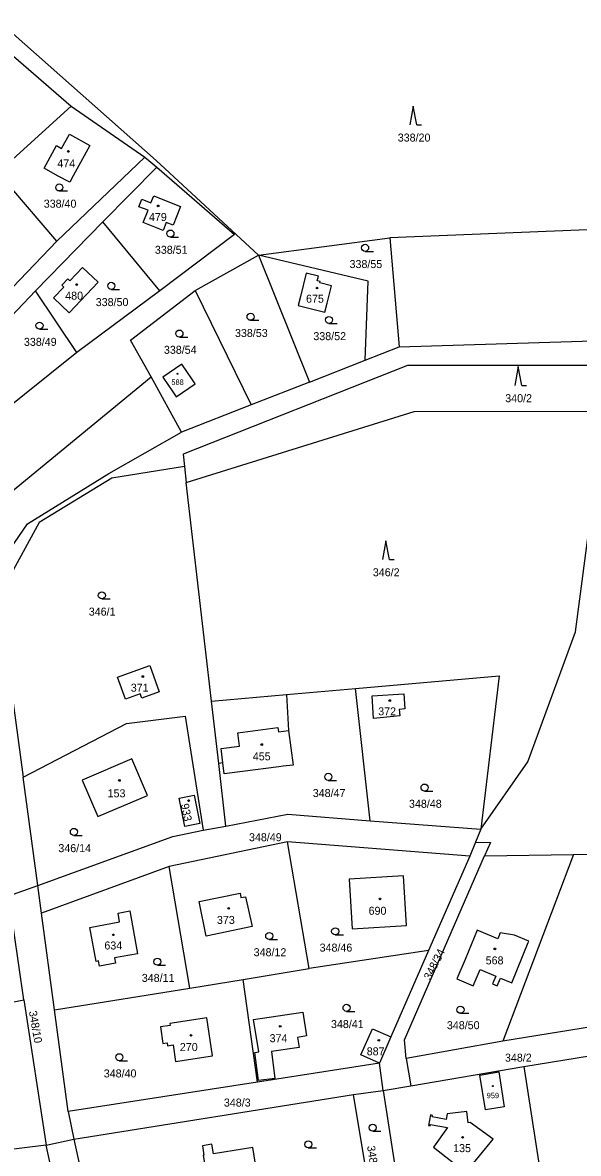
# Model space of a CAD drawing. Extents: x -725728 to -720881, y -1068679 to -1063504.
# Drawn here: x -724178.2 to -724060, y -1066802.4 to -1066562.2 of the extents above; entities that cross this region are included whole.
import ezdxf

# ---------------------------------------------------------------- set-up
doc = ezdxf.new("R2010")
doc.units = 0
for name, color, linetype in [('Hranice parcel', 7, 'Continuous'), ('Parcelní čísla', 7, 'Continuous'), ('Vnitřní kresba', 7, 'Continuous'), ('Značky budov', 7, 'Continuous'), ('Značky kultur', 7, 'Continuous')]:
    doc.layers.add(name, color=color, linetype=linetype)

# ---------------------------------------------------------------- blocks, each defined once
blk = doc.blocks.new('4.02_3')
at = {"layer": 'Značky budov'}
blk.add_circle((-0.001, 0), 0.0175, dxfattribs=at)
blk = doc.blocks.new('4.02_4')
at = {"layer": 'Značky budov'}
blk.add_circle((-0.001, 0), 0.0175, dxfattribs=at)
blk = doc.blocks.new('4.02_2')
at = {"layer": 'Značky budov'}
blk.add_circle((0, 0), 0.0117, dxfattribs=at)
blk = doc.blocks.new('4.02_5')
at = {"layer": 'Značky budov'}
blk.add_circle((0, 0), 0.0117, dxfattribs=at)
blk = doc.blocks.new('3.04_2')
at = {"layer": 'Značky kultur'}
blk.add_line((0.001, 0), (0.176, 0), dxfattribs=at)
blk.add_circle((0.001, 0.075), 0.075, dxfattribs=at)
blk = doc.blocks.new('3.04_3')
at = {"layer": 'Značky kultur'}
blk.add_line((0.001, 0), (0.176, 0), dxfattribs=at)
blk.add_circle((0.001, 0.075), 0.075, dxfattribs=at)
blk = doc.blocks.new('3.08_1')
at = {"layer": 'Značky kultur'}
for p, q in [((0, 0.4), (-0.075, 0)), ((0.075, 0), (0, 0.4)), ((0.075, 0), (0.175, 0))]:
    blk.add_line(p, q, dxfattribs=at)
blk = doc.blocks.new('3.08_2')
at = {"layer": 'Značky kultur'}
for p, q in [((0, 0.4), (-0.075, 0)), ((0.075, 0), (0, 0.4)), ((0.075, 0), (0.175, 0))]:
    blk.add_line(p, q, dxfattribs=at)

msp = doc.modelspace()

# ---------------------------------------------------------------- linework, layer by layer
at = {"layer": 'Hranice parcel'}
for p, q in [((-724183.48, -1066593.99), (-724167.85, -1066579.96)), ((-724167.85, -1066579.96), (-724152.21, -1066590.75)), ((-724170.95, -1066608.59), (-724152.21, -1066590.75)), ((-724152.21, -1066590.75), (-724149.66, -1066592.88)), ((-724149.66, -1066592.88), (-724161.13, -1066604.49)), ((-724170.95, -1066608.59), (-724183.48, -1066593.99)), ((-724161.13, -1066604.49), (-724175.45, -1066619.16)), ((-724149, -1066619.18), (-724161.13, -1066604.49)), ((-723995.48, -1066603.59), (-724100.11, -1066607.91)), ((-724128.02, -1066611.57), (-724100.11, -1066607.91)), ((-724100.11, -1066607.91), (-724098.09, -1066631.06)), ((-724186.13, -1066624.49), (-724170.95, -1066608.59)), ((-724141.53, -1066619.12), (-724128.02, -1066611.57)), ((-724128.02, -1066611.57), (-724117.19, -1066638.54)), ((-724166.67, -1066632.28), (-724175.45, -1066619.16)), ((-724149, -1066619.18), (-724166.67, -1066632.28)), ((-724141.53, -1066619.12), (-724129.57, -1066643.39)), ((-724098.09, -1066631.06), (-723978.22, -1066627.39)), ((-724166.67, -1066632.28), (-724186.59, -1066648.2)), ((-724105.36, -1066633.91), (-724098.09, -1066631.06)), ((-724117.19, -1066638.54), (-724105.36, -1066633.91)), ((-724144.38, -1066649.19), (-724150.88, -1066637.46)), ((-724117.19, -1066638.54), (-724129.57, -1066643.39)), ((-724129.57, -1066643.39), (-724144.38, -1066649.19)), ((-724143.78, -1066656.47), (-724143.39, -1066659.88)), ((-724138.03, -1066706.34), (-724143.39, -1066659.88)), ((-724181.67, -1066695.67), (-724178.07, -1066722.52)), ((-724122.09, -1066704.94), (-724107.43, -1066703.65)), ((-724104.28, -1066731.81), (-724107.43, -1066703.65)), ((-724138.03, -1066706.34), (-724122.09, -1066704.94)), ((-724136.5, -1066719.6), (-724138.03, -1066706.34)), ((-724134.96, -1066732.91), (-724136.5, -1066719.6)), ((-724174.98, -1066745.5), (-724178.07, -1066722.52)), ((-724139.78, -1066733.76), (-724134.96, -1066732.91)), ((-724104.28, -1066731.81), (-724080.74, -1066733.52)), ((-724080.74, -1066733.52), (-724081.87, -1066736.32)), ((-724121.87, -1066736.25), (-724147.02, -1066741.5)), ((-724117.24, -1066763.18), (-724121.87, -1066736.25)), ((-724081.87, -1066736.32), (-724083.08, -1066739.31)), ((-724083.08, -1066739.31), (-724091.87, -1066759.37)), ((-724079.93, -1066739.22), (-724061.04, -1066738.91)), ((-724061.04, -1066738.91), (-724076.04, -1066778.62)), ((-724061.04, -1066738.91), (-724030.2, -1066738.41)), ((-724147.02, -1066741.5), (-724174.19, -1066751.41)), ((-724142.65, -1066767.37), (-724147.02, -1066741.5)), ((-724181.11, -1066747.71), (-724174.98, -1066745.5)), ((-724174.19, -1066751.41), (-724174.98, -1066745.5)), ((-724177.95, -1066769.8), (-724181.11, -1066747.71)), ((-724131.76, -1066748.11), (-724130.78, -1066747.91)), ((-724171.43, -1066771.96), (-724174.19, -1066751.41)), ((-724091.87, -1066759.37), (-724117.24, -1066763.18)), ((-724091.87, -1066759.37), (-724099.86, -1066777.69)), ((-724131.32, -1066765.5), (-724117.24, -1066763.18)), ((-724142.65, -1066767.37), (-724131.32, -1066765.5)), ((-724128.24, -1066787.31), (-724131.32, -1066765.5)), ((-724171.43, -1066771.96), (-724142.65, -1066767.37)), ((-724202.52, -1066774.71), (-724177.95, -1066769.8)), ((-724177.95, -1066769.8), (-724173.19, -1066800.69)), ((-724168.53, -1066793.54), (-724171.43, -1066771.96)), ((-724045.32, -1066773.64), (-724076.04, -1066778.62)), ((-724099.86, -1066777.69), (-724102.29, -1066783.27)), ((-724076.04, -1066778.62), (-724096.64, -1066782.25)), ((-724071.56, -1066783.99), (-724044.36, -1066779.51)), ((-724102.29, -1066783.27), (-724128.24, -1066787.31)), ((-724101.52, -1066789.1), (-724102.29, -1066783.27)), ((-724096.64, -1066782.25), (-724095.66, -1066788.12)), ((-724095.66, -1066788.12), (-724071.56, -1066783.99)), ((-724128.24, -1066787.31), (-724168.53, -1066793.54)), ((-724101.52, -1066789.1), (-724095.66, -1066788.12)), ((-724167.29, -1066799.44), (-724107.8, -1066789.94)), ((-724107.8, -1066789.94), (-724101.52, -1066789.1)), ((-724104.48, -1066809.85), (-724107.8, -1066789.94)), ((-724101.52, -1066789.1), (-724097.42, -1066815.43)), ((-724168.53, -1066793.54), (-724167.29, -1066799.44)), ((-724173.19, -1066800.69), (-724167.29, -1066799.44)), ((-724167.29, -1066799.44), (-724163.07, -1066819.09)), ((-724173.19, -1066800.69), (-724200.42, -1066804.13)), ((-724168.5, -1066821.82), (-724173.19, -1066800.69))]:
    msp.add_line(p, q, dxfattribs=at)
for points in [[(-724128.02, -1066611.57), (-724149.82, -1066591.47), (-724188.38, -1066557.42)], [(-724197.17, -1066579.41), (-724186.11, -1066564.17), (-724167.85, -1066579.96)], [(-724173.65, -1066593.09), (-724170.97, -1066588.32), (-724169.92, -1066588.9), (-724168.21, -1066585.85), (-724163.88, -1066588.29), (-724167.45, -1066594.7), (-724168.19, -1066596.1), (-724170.77, -1066594.7), (-724173.65, -1066593.09)], [(-724149.66, -1066592.88), (-724133.1, -1066607.21), (-724149, -1066619.18)], [(-724146.27, -1066600.58), (-724144.64, -1066601.22), (-724146.21, -1066605.22), (-724147.69, -1066604.63), (-724148.28, -1066606.33), (-724152.55, -1066604.67), (-724151.53, -1066602.06), (-724153.48, -1066601.3), (-724152.86, -1066599.71), (-724150.9, -1066600.48), (-724150.32, -1066598.99), (-724146.27, -1066600.58)], [(-724105.36, -1066633.91), (-724104.72, -1066617.13), (-724128.02, -1066611.57)], [(-724169.86, -1066617.98), (-724168.58, -1066616.64), (-724168.17, -1066617.03), (-724165.45, -1066614.18), (-724162.15, -1066617.32), (-724168.3, -1066623.83), (-724171.63, -1066620.66), (-724169.45, -1066618.37), (-724169.86, -1066617.98)], [(-724115.52, -1066617.04), (-724115.29, -1066616.07), (-724117.89, -1066615.43), (-724119.1, -1066620.38), (-724119.56, -1066622.25), (-724113.9, -1066623.72), (-724113.42, -1066621.78), (-724112.51, -1066618.07), (-724115.01, -1066617.45), (-724114.94, -1066617.18), (-724115.52, -1066617.04)], [(-724175.45, -1066619.16), (-724183.34, -1066627.36), (-724195.16, -1066636.38)], [(-724150.88, -1066637.46), (-724155.22, -1066629.63), (-724141.53, -1066619.12)], [(-723994.12, -1066638.34), (-724026.02, -1066632.62), (-724052.65, -1066635), (-724096.32, -1066635), (-724144.08, -1066653.89), (-724143.78, -1066656.47)], [(-724146.27, -1066640.63), (-724145.57, -1066641.66), (-724141.5, -1066638.9), (-724142.21, -1066637.85), (-724144.31, -1066634.76), (-724148.38, -1066637.53), (-724146.27, -1066640.63)], [(-724266.03, -1066714.39), (-724256.09, -1066729.76), (-724193.63, -1066672.49), (-724150.88, -1066637.46)], [(-724143.39, -1066659.88), (-724094.92, -1066644.84), (-724054.41, -1066644.75)], [(-724080.74, -1066733.52), (-724070.75, -1066719.22), (-724060.61, -1066691.63), (-724054.41, -1066644.75)], [(-724298.34, -1066767.34), (-724267.68, -1066767.4), (-724250.15, -1066731.23), (-724231.52, -1066716.08), (-724220.42, -1066708.18), (-724193.97, -1066693.13), (-724177.19, -1066668.7), (-724159.84, -1066657.96), (-724144.38, -1066649.19)], [(-724143.78, -1066656.47), (-724159.22, -1066658.94), (-724174.68, -1066668.38), (-724183.24, -1066684.01)], [(-724151.15, -1066698.78), (-724149.14, -1066704.39), (-724152.87, -1066705.72), (-724153.19, -1066704.82), (-724156.35, -1066705.95), (-724158.03, -1066701.24), (-724151.15, -1066698.78)], [(-724107.43, -1066703.65), (-724076.83, -1066700.96), (-724080.74, -1066733.52)], [(-724122.09, -1066704.94), (-724121.63, -1066712.56), (-724120.69, -1066719.93), (-724122.76, -1066720.2), (-724123.69, -1066720.32), (-724131.44, -1066721.32), (-724135.3, -1066721.81), (-724135.61, -1066719.45), (-724136.5, -1066719.6)], [(-724096.91, -1066708), (-724098.1, -1066708.1), (-724097.95, -1066709.45), (-724099.3, -1066709.6), (-724103.54, -1066710.06), (-724103.85, -1066705.21), (-724097.11, -1066704.78), (-724096.91, -1066708)], [(-724178.07, -1066722.52), (-724156.14, -1066711.07), (-724143.61, -1066709.54), (-724142.4, -1066717.19), (-724139.78, -1066733.76)], [(-724151.67, -1066726.4), (-724154.97, -1066718.63), (-724165.51, -1066723.11), (-724162.21, -1066730.88), (-724151.67, -1066726.4)], [(-724144.87, -1066726.94), (-724141.69, -1066726.3), (-724140.53, -1066732.32), (-724143.68, -1066732.99), (-724144.87, -1066726.94)], [(-724134.96, -1066732.91), (-724121.79, -1066730.35), (-724104.28, -1066731.81)], [(-724174.98, -1066745.5), (-724146.22, -1066735.13), (-724139.78, -1066733.76)], [(-724083.08, -1066739.31), (-724085.76, -1066739.06), (-724121.87, -1066736.25)], [(-724081.87, -1066736.32), (-724078.69, -1066736.38), (-724079.93, -1066739.22)], [(-724096.64, -1066782.25), (-724097, -1066778.33), (-724079.93, -1066739.22)], [(-724096.54, -1066754.06), (-724097.18, -1066743.5), (-724108.72, -1066744.2), (-724108.13, -1066754.76), (-724096.54, -1066754.06)], [(-724130.78, -1066747.91), (-724129.37, -1066754.25), (-724139.17, -1066756.29), (-724140.63, -1066748.9), (-724131.96, -1066747.14), (-724131.76, -1066748.11)], [(-724155.41, -1066750.92), (-724153.74, -1066760.01), (-724158.67, -1066760.92), (-724158.47, -1066762.02), (-724161.83, -1066762.64), (-724162.03, -1066761.54), (-724162.58, -1066761.64), (-724163.87, -1066754.42), (-724157.57, -1066753.26), (-724157.91, -1066751.38), (-724155.41, -1066750.92)], [(-724077.13, -1066756.83), (-724081.53, -1066755), (-724084.1, -1066761.23)], [(-724070.64, -1066757.66), (-724070.51, -1066757.35), (-724073.61, -1066756.07), (-724076.61, -1066755.59), (-724077.13, -1066756.83)], [(-724080.87, -1066763.4), (-724077.54, -1066764.8), (-724078.24, -1066766.44), (-724077.26, -1066766.83), (-724076.53, -1066765.22), (-724074.18, -1066766.21), (-724070.64, -1066757.66)], [(-724084.1, -1066761.23), (-724085.82, -1066765.39), (-724082.36, -1066766.84), (-724080.87, -1066763.4)], [(-724146.9, -1066774.82), (-724146.83, -1066775.26), (-724148.85, -1066775.57), (-724148.36, -1066779.12), (-724147.47, -1066778.99), (-724147.38, -1066779.58), (-724146.2, -1066779.4), (-724145.67, -1066782.9), (-724137.79, -1066781.7), (-724139.02, -1066773.62), (-724146.9, -1066774.82)], [(-724119.4, -1066779.97), (-724125.28, -1066780.78), (-724124.58, -1066786.53), (-724128.03, -1066786.99), (-724128.8, -1066781.04), (-724127.98, -1066780.87), (-724129.12, -1066774.02), (-724118.62, -1066772.44), (-724117.79, -1066777.46), (-724119.76, -1066777.84), (-724119.4, -1066779.97)], [(-724102.29, -1066783.27), (-724106.25, -1066781.54), (-724103.8, -1066775.97), (-724099.86, -1066777.69)], [(-724075.79, -1066792.53), (-724079.72, -1066793.19), (-724080.95, -1066785.83), (-724076.91, -1066785.14), (-724075.79, -1066792.53)], [(-724071.56, -1066783.99), (-724068.36, -1066805), (-724069.84, -1066806.82), (-724069.47, -1066811.79)], [(-724091.49, -1066796.28), (-724087.86, -1066796.96), (-724090.81, -1066801.11), (-724083.94, -1066806.51), (-724078.14, -1066799.44), (-724083.03, -1066795.9), (-724083.44, -1066795.95), (-724083.75, -1066793.52), (-724087.87, -1066794.05), (-724088.09, -1066795.22), (-724091.06, -1066794.66), (-724091.01, -1066794.37), (-724091.48, -1066794.28), (-724091.89, -1066796.5), (-724091.54, -1066796.57), (-724091.49, -1066796.28)], [(-724127.73, -1066810.48), (-724129.2, -1066801.2), (-724137.63, -1066802.53), (-724137.95, -1066800.52), (-724139.97, -1066800.84), (-724139.66, -1066802.81), (-724139.81, -1066802.84), (-724138.34, -1066812.16), (-724127.73, -1066810.48)]]:
    msp.add_lwpolyline(points, dxfattribs=at)
at = {"layer": 'Vnitřní kresba'}
for p, q in [((-724132.46, -1066713.07), (-724123.9, -1066711.97)), ((-724132.09, -1066715.9), (-724132.46, -1066713.07)), ((-724123.9, -1066711.97), (-724123.79, -1066712.84)), ((-724123.79, -1066712.84), (-724121.63, -1066712.56)), ((-724136, -1066716.4), (-724132.09, -1066715.9)), ((-724135.61, -1066719.45), (-724136, -1066716.4))]:
    msp.add_line(p, q, dxfattribs=at)

# ---------------------------------------------------------------- block references
at = {"layer": 'Značky budov', "xscale": 10, "yscale": 10}
for name, p in [('4.02_3', (-724168.45, -1066589.55)), ('4.02_3', (-724149.36, -1066601.12)), ('4.02_3', (-724166.68, -1066617.83)), ('4.02_3', (-724115.59, -1066618.57)), ('4.02_2', (-724145.24, -1066636.79)), ('4.02_4', (-724152.62, -1066701.13)), ('4.02_3', (-724100.09, -1066706.22)), ('4.02_3', (-724127.32, -1066715.57)), ('4.02_3', (-724157.6, -1066723.2)), ('4.02_3', (-724142.88, -1066727.47)), ('4.02_3', (-724102.16, -1066748.37)), ('4.02_4', (-724134.35, -1066750.39)), ('4.02_3', (-724158.9, -1066756.01)), ('4.02_3', (-724077.74, -1066758.99)), ('4.02_3', (-724123.4, -1066775.44)), ('4.02_4', (-724142.36, -1066777.38)), ('4.02_4', (-724102.43, -1066778.41)), ('4.02_5', (-724078.17, -1066788.15)), ('4.02_3', (-724084.6, -1066799.05))]:
    msp.add_blockref(name, p, dxfattribs=at)
at = {"layer": 'Značky kultur', "xscale": 10, "yscale": 10}
for name, p in [('3.08_2', (-724095.11, -1066583.9)), ('3.04_2', (-724170.41, -1066597.95)), ('3.04_2', (-724146.77, -1066607.75)), ('3.04_2', (-724105.36, -1066610.78)), ('3.04_2', (-724159.35, -1066618.86)), ('3.04_3', (-724129.73, -1066625.43)), ('3.04_2', (-724113.06, -1066626.1)), ('3.04_2', (-724174.62, -1066627.31)), ('3.04_2', (-724144.85, -1066629)), ('3.08_1', (-724072.78, -1066639.28)), ('3.08_1', (-724100.94, -1066676.27)), ('3.04_3', (-724161.36, -1066684.63)), ('3.04_3', (-724113.19, -1066723.18)), ('3.04_2', (-724092.72, -1066725.46)), ('3.04_3', (-724167.3, -1066734.89)), ('3.04_2', (-724111.73, -1066756.02)), ('3.04_2', (-724125.76, -1066757)), ('3.04_2', (-724149.54, -1066762.46)), ('3.04_2', (-724109.31, -1066772.27)), ('3.04_3', (-724085.08, -1066772.68)), ('3.04_2', (-724157.64, -1066782.76)), ('3.04_2', (-724103.75, -1066797.73)), ('3.04_2', (-724117.45, -1066801.28))]:
    msp.add_blockref(name, p, dxfattribs=at)

# ---------------------------------------------------------------- texts
at = {"layer": 'Parcelní čísla'}
for s, height, p in [('338/20', 1.7, (-724098.41, -1066587.45)), ('474', 1.7, (-724170.82, -1066592.95)), ('338/40', 1.7, (-724173.71, -1066601.5)), ('479', 1.7, (-724151.33, -1066604.33)), ('338/51', 1.7, (-724150.07, -1066611.3)), ('338/55', 1.7, (-724108.66, -1066614.33)), ('480', 1.7, (-724169.14, -1066621.05)), ('675', 1.7, (-724117.92, -1066621.69)), ('338/50', 1.7, (-724162.65, -1066622.41)), ('338/53', 1.7, (-724133.03, -1066628.98)), ('338/49', 1.7, (-724177.92, -1066630.86)), ('338/52', 1.7, (-724116.36, -1066629.65)), ('338/54', 1.7, (-724148.15, -1066632.55)), ('588', 1.14, (-724146.56, -1066639.14)), ('340/2', 1.7, (-724075.55, -1066642.83)), ('346/2', 1.7, (-724103.71, -1066679.82)), ('346/1', 1.7, (-724164.13, -1066688.18)), ('371', 1.7, (-724155.2, -1066704.34)), ('372', 1.7, (-724102.57, -1066709.37)), ('455', 1.7, (-724129.24, -1066718.93)), ('153', 1.7, (-724160.12, -1066726.79)), ('348/47', 1.7, (-724116.49, -1066726.73)), ('348/48', 1.7, (-724096.02, -1066729.01)), ('348/49', 1.7, (-724130.05, -1066736.12)), ('346/14', 1.7, (-724170.6, -1066738.44)), ('690', 1.7, (-724104.61, -1066751.74)), ('373', 1.7, (-724136.87, -1066753.69)), ('634', 1.7, (-724160.81, -1066759.12)), ('348/12', 1.7, (-724129.06, -1066760.55)), ('348/46', 1.7, (-724115.03, -1066759.57)), ('568', 1.7, (-724079.71, -1066762.29)), ('348/11', 1.7, (-724152.85, -1066766.01)), ('348/41', 1.7, (-724112.61, -1066775.82)), ('348/50', 1.7, (-724087.96, -1066776.06)), ('374', 1.7, (-724125.67, -1066778.82)), ('270', 1.7, (-724144.76, -1066780.7)), ('887', 1.7, (-724105.01, -1066781.61)), ('348/2', 1.7, (-724075.61, -1066782.96)), ('348/40', 1.7, (-724160.94, -1066786.31)), ('348/3', 1.7, (-724135.39, -1066792.5)), ('959', 1.14, (-724079.49, -1066790.72)), ('135', 1.7, (-724086.63, -1066802.18))]:
    msp.add_text(s, height=height, dxfattribs=at).set_placement(p)
for s, rotation, p in [('933', 281, (-724144.55, -1066728.29)), ('348/34', 63, (-724091.47, -1066765.75)), ('348/10', 280, (-724176.88, -1066772.29)), ('348/45', 279, (-724104.96, -1066800.93))]:
    msp.add_text(s, height=1.7, rotation=rotation, dxfattribs=at).set_placement(p)

doc.saveas('drawing.dxf')
